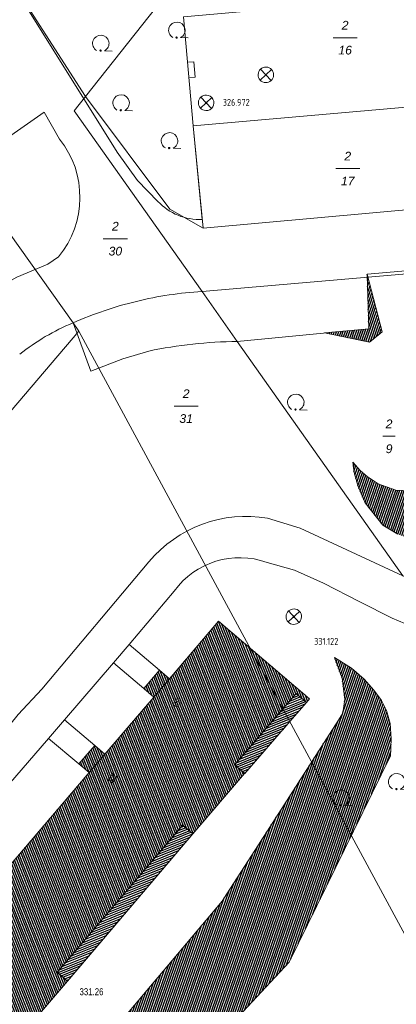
# Model space of a CAD drawing. Header units: metres. Extents: x 345144 to 348639, y 5629211 to 5635235.
# Tile 948 of 1056: x 347709 to 347745, y 5630982 to 5631077. Entities that reach past the tile are written whole.
import ezdxf
from ezdxf.enums import TextEntityAlignment as Align

# ---------------------------------------------------------------- set-up
doc = ezdxf.new("R2010")
doc.units = ezdxf.units.M
doc.header["$MEASUREMENT"] = 0
doc.linetypes.add('4_4', pattern=[1.4, 0.7, -0.7])
for name, color, linetype in [('011 Gebäude', 7, 'Continuous'), ('028 Geländeform', 7, 'Continuous'), ('028 Geländeform Ausg.', 7, 'Continuous'), ('065-066 Ver_Entsorgung', 7, 'Continuous'), ('065-066 Ver_Entsorgung Ausg.', 7, 'Continuous'), ('081-083 Topographie', 7, 'Continuous'), ('AX Flurstück', 7, 'Continuous'), ('AX Gebäude', 7, 'Continuous'), ('Definitionslinie', 7, 'Continuous'), ('Präsentationsobjekt -Text (punktförmig)', 7, 'Continuous')]:
    doc.layers.add(name, color=color, linetype=linetype)
doc.styles.add('ARIAL', font='arial.ttf', dxfattribs={"height": 1})
doc.styles.add('ARIALIT', font='ariali.ttf', dxfattribs={"height": 1})
doc.styles.add('DIN-6776-IT', font='txt', dxfattribs={"height": 1})
pattern_1 = [(201.882352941, (0, 0), (0.074540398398, -0.185590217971), [])]
pattern_2 = [(250.9552151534, (0, 0), (0.1890527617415, -0.065261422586), [])]
pattern_3 = [(111.5294117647, (0, 0), (-0.186045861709, -0.07339575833), [])]

# ---------------------------------------------------------------- blocks, each defined once
blk = doc.blocks.new('alk_3504_nrw')
at = {"color": 134, "lineweight": 5, "true_color": 0x00b2b2, "flags": 128}
for points in [[(-0.729333, -0.684), (-0.707333, -0.707333), (0.707333, 0.707333)], [(-0.707333, 0.707333), (0.707333, -0.707333)]]:
    blk.add_lwpolyline(points, dxfattribs=at)
at = {"color": 134, "lineweight": 5, "true_color": 0x00b2b2}
for start, end in [(90, -90), (-90, 90)]:
    blk.add_arc((0, 0), 1, start, end, dxfattribs=at)
blk = doc.blocks.new('alk_043x_nrw')
h = blk.add_hatch(color=7)
edge = h.paths.add_edge_path(flags=0)
edge.add_arc((0, 0), 1, 180, 360, ccw=False)
edge.add_arc((0, 0), 1, 0, 180, ccw=False)
blk = doc.blocks.new('alk_7100_nrwx2')
at = {"true_color": 0x2e2e2e}
h = blk.add_hatch(color=250, dxfattribs=at)
edge = h.paths.add_edge_path(flags=0)
edge.add_arc((0.024073, -0.597267), 0.057254, 180, 360, ccw=False)
edge.add_arc((0.024073, -0.597267), 0.057255, 0, 180, ccw=False)
at = {"color": 250, "lineweight": 5, "true_color": 0x2e2e2e, "flags": 128}
blk.add_lwpolyline([(0.349382, -0.597267), (1, -0.597267)], dxfattribs=at)
at = {"color": 250, "lineweight": 5, "true_color": 0x2e2e2e}
for centre, radius, start, end in [((0.024073, 0.012362), 0.690995, -61.91481688, -118.08518312), ((0.024073, -0.597267), 0.057255, 0, 180), ((0.024073, -0.597267), 0.057254, 180, 0)]:
    blk.add_arc(centre, radius, start, end, dxfattribs=at)
blk = doc.blocks.new('swc_strasseneinlauf')
at = {"color": 7, "lineweight": 5, "flags": 128}
blk.add_lwpolyline([(-1, 0), (-1, -0.666667), (1, -0.666667), (1, 0)], dxfattribs=at)

msp = doc.modelspace()

# ---------------------------------------------------------------- hatches: boundary and pattern name
at = {"layer": '011 Gebäude', "true_color": 0x8f8f8f}
h = msp.add_hatch(dxfattribs=at)
h.set_pattern_fill('_USER', color=252, scale=0.2, angle=201.88235294, style=0, pattern_type=0)
h.set_pattern_definition(pattern_1)
h.paths.add_polyline_path([(347736.351, 5631010.701), (347734.74, 5631008.846), (347734.74, 5631008.846), (347730.38, 5631003.826), (347730.38, 5631003.826), (347729.402, 5631004.673), (347729.402, 5631004.673), (347734.079, 5631010.07), (347734.079, 5631010.07), (347735.367, 5631011.556), (347735.367, 5631011.556)], flags=0)
h = msp.add_hatch(dxfattribs=at)
h.set_pattern_fill('_USER', color=252, scale=0.2, angle=201.88235294, style=0, pattern_type=0)
h.set_pattern_definition(pattern_1)
h.paths.add_polyline_path([(347713.216, 5630983.754), (347712.234, 5630984.59), (347712.234, 5630984.59), (347724.367, 5630998.837), (347724.367, 5630998.837), (347725.353, 5630997.993), (347725.353, 5630997.993)], flags=0)
at = {"layer": '028 Geländeform', "true_color": 0xb27500}
h = msp.add_hatch(dxfattribs=at)
h.set_pattern_fill('_USER', color=44, scale=0.2, angle=250.95521515, style=0, pattern_type=0)
h.set_pattern_definition(pattern_2)
h.paths.add_polyline_path([(347738.112, 5631046.436), (347742.385, 5631046.82), (347742.385, 5631046.82), (347742.222, 5631052.129), (347742.222, 5631052.129), (347743.664, 5631046.531), (347743.664, 5631046.531), (347742.457, 5631045.53), (347742.457, 5631045.53)], flags=0)
h = msp.add_hatch(dxfattribs=at)
h.set_pattern_fill('_USER', color=44, scale=0.2, angle=250.95521515, style=0, pattern_type=0)
h.set_pattern_definition(pattern_2)
h.paths.add_polyline_path([(347797.562, 5631030.323), (347753.244, 5631026.253), (347753.244, 5631026.253), (347750.996, 5631026.102), (347750.996, 5631026.102), (347748.496, 5631026.194), (347748.496, 5631026.194), (347746.346, 5631026.577), (347746.346, 5631026.577), (347745.206, 5631026.976), (347745.206, 5631026.976), (347743.746, 5631027.857), (347743.746, 5631027.857), (347742.032, 5631030.004), (347742.032, 5631030.004), (347741.341, 5631031.585), (347741.341, 5631031.585), (347740.962, 5631032.936), (347740.962, 5631032.936), (347740.84, 5631033.94), (347740.84, 5631033.94), (347741.56, 5631033.127), (347741.56, 5631033.127), (347742.231, 5631032.551), (347742.231, 5631032.551), (347743.296, 5631031.847), (347743.296, 5631031.847), (347743.633, 5631031.726), (347743.633, 5631031.726), (347744.997, 5631031.239), (347744.997, 5631031.239), (347745.7, 5631031.2), (347745.7, 5631031.2), (347746.096, 5631031.176), (347746.096, 5631031.176), (347748.267, 5631031.338), (347748.267, 5631031.338), (347749.031, 5631031.395), (347749.031, 5631031.395), (347751.21, 5631031.581), (347751.21, 5631031.581), (347786.039, 5631034.553), (347786.039, 5631034.553), (347792.53, 5631035.234), (347792.53, 5631035.234), (347793.851, 5631036.924), (347793.851, 5631036.924), (347795.64, 5631034.327), (347795.64, 5631034.327), (347795.99, 5631033.817), (347795.99, 5631033.817), (347797.27, 5631033.655), (347797.27, 5631033.655), (347800.665, 5631035.842), (347800.665, 5631035.842)], flags=0)
h = msp.add_hatch(dxfattribs=at)
h.set_pattern_fill('_USER', color=44, scale=0.2, angle=250.95521515, style=0, pattern_type=0)
h.set_pattern_definition(pattern_2)
h.paths.add_polyline_path([(347717.286, 5630978.551), (347725.263, 5630987.994), (347725.263, 5630987.994), (347728.193, 5630991.464), (347728.193, 5630991.464), (347728.659, 5630992.188), (347728.659, 5630992.188), (347731.707, 5630996.936), (347731.707, 5630996.936), (347739.436, 5631008.976), (347739.436, 5631008.976), (347739.875, 5631009.66), (347739.875, 5631009.66), (347740.066, 5631011.022), (347740.066, 5631011.022), (347739.794, 5631013.056), (347739.794, 5631013.056), (347739.052, 5631015.029), (347739.052, 5631015.029), (347740.72, 5631014.008), (347740.72, 5631014.008), (347741.944, 5631012.942), (347741.944, 5631012.942), (347742.859, 5631011.887), (347742.859, 5631011.887), (347743.614, 5631010.882), (347743.614, 5631010.882), (347744.083, 5631009.924), (347744.083, 5631009.924), (347744.462, 5631008.668), (347744.462, 5631008.668), (347744.557, 5631007.173), (347744.557, 5631007.173), (347744.487, 5631005.545), (347744.487, 5631005.545), (347734.681, 5630985.589), (347734.681, 5630985.589), (347718.519, 5630968.269), (347718.519, 5630968.269), (347711.945, 5630964.732), (347711.945, 5630964.732), (347706.686, 5630964.912), (347706.686, 5630964.912), (347706.506, 5630964.918), (347706.506, 5630964.918), (347706.557, 5630964.984), (347706.557, 5630964.984), (347706.741, 5630965.221), (347706.741, 5630965.221), (347708.649, 5630967.659), (347708.649, 5630967.659), (347713.285, 5630973.614), (347713.285, 5630973.614)], flags=0)
at = {"layer": 'AX Gebäude', "true_color": 0x4f4f4f}
h = msp.add_hatch(dxfattribs=at)
h.set_pattern_fill('_USER', color=251, scale=0.2, angle=111.52941176, style=0, pattern_type=0)
h.set_pattern_definition(pattern_3)
h.paths.add_polyline_path([(347705.957, 5630992.959), (347715.336, 5631003.915), (347716.858, 5631005.695), (347721.571, 5631011.207), (347723.095, 5631012.989), (347727.855, 5631018.556), (347736.646, 5631011.044), (347736.355, 5631010.705), (347735.343, 5631011.571), (347729.421, 5631004.653), (347730.372, 5631003.839), (347725.365, 5630997.984), (347724.375, 5630998.83), (347712.227, 5630984.598), (347713.222, 5630983.749), (347708.215, 5630977.877), (347707.294, 5630978.662), (347701.272, 5630971.598), (347702.224, 5630970.786), (347701.976, 5630970.495), (347693.176, 5630978.027), (347698.071, 5630983.745), (347699.579, 5630985.507), (347704.419, 5630991.162)], flags=0)
h = msp.add_hatch(dxfattribs=at)
h.set_pattern_fill('_USER', color=251, scale=0.2, angle=111.52941176, style=0, pattern_type=0)
h.set_pattern_definition(pattern_3)
h.paths.add_polyline_path([(347721.571, 5631011.207), (347720.604, 5631012.034), (347722.128, 5631013.816), (347723.095, 5631012.989)], flags=0)
h = msp.add_hatch(dxfattribs=at)
h.set_pattern_fill('_USER', color=251, scale=0.2, angle=111.52941176, style=0, pattern_type=0)
h.set_pattern_definition(pattern_3)
h.paths.add_polyline_path([(347715.336, 5631003.915), (347714.339, 5631004.767), (347715.861, 5631006.547), (347716.858, 5631005.695)], flags=0)

# ---------------------------------------------------------------- linework, layer by layer
at = {"layer": '011 Gebäude', "color": 251, "linetype": 'Continuous', "lineweight": 13, "true_color": 0x4f4f4f, "flags": 128}
for points in [[(347736.351, 5631010.701), (347734.74, 5631008.846), (347734.74, 5631008.846), (347730.38, 5631003.826), (347730.38, 5631003.826), (347729.402, 5631004.673), (347729.402, 5631004.673), (347734.079, 5631010.07), (347734.079, 5631010.07), (347735.367, 5631011.556), (347735.367, 5631011.556), (347736.351, 5631010.701)], [(347713.216, 5630983.754), (347712.234, 5630984.59), (347712.234, 5630984.59), (347724.367, 5630998.837), (347724.367, 5630998.837), (347725.353, 5630997.993), (347725.353, 5630997.993), (347713.216, 5630983.754)]]:
    msp.add_lwpolyline(points, dxfattribs=at)
at = {"layer": '081-083 Topographie', "color": 7, "linetype": 'Continuous', "lineweight": 5, "flags": 128}
for points in [[(347726.273, 5631057.413), (347725.398, 5631066.457), (347725.398, 5631066.457), (347724.441, 5631077.001), (347724.441, 5631077.001), (347734.694, 5631077.926), (347734.694, 5631077.926), (347733.727, 5631088.394), (347733.727, 5631088.394), (347738.696, 5631088.836), (347738.696, 5631088.836), (347738.268, 5631093.765), (347738.268, 5631093.765), (347748.201, 5631094.593), (347748.201, 5631094.593), (347747.215, 5631105.2), (347747.215, 5631105.2), (347752.113, 5631105.525), (347752.113, 5631105.525), (347751.829, 5631110.425), (347751.829, 5631110.425), (347786.839, 5631113.262), (347786.839, 5631113.262), (347787.318, 5631108.38)], [(347705.972, 5631083.208), (347718.051, 5631063.919), (347718.051, 5631063.919), (347720.015, 5631061.172), (347720.015, 5631061.172), (347721.974, 5631059.159)], [(347712.471, 5631065.181), (347710.962, 5631067.775), (347710.962, 5631067.775), (347707.76, 5631065.543), (347707.76, 5631065.543), (347697.619, 5631081.342)], [(347642.087, 5630975.894), (347642.918, 5630976.53), (347642.918, 5630976.53), (347648.728, 5630983.746), (347648.728, 5630983.746), (347697.841, 5631041.567), (347697.841, 5631041.567), (347703.45, 5631048.324), (347703.45, 5631048.324), (347704.644, 5631049.367), (347704.644, 5631049.367), (347706.457, 5631050.773), (347706.457, 5631050.773), (347707.468, 5631051.331), (347707.468, 5631051.331), (347708.342, 5631051.814), (347708.342, 5631051.814), (347711.316, 5631053.081), (347711.316, 5631053.081), (347712.352, 5631053.795)], [(347742.222, 5631052.129), (347751.547, 5631052.933), (347751.547, 5631052.933), (347752.009, 5631047.566)], [(347713.776, 5631047.406), (347715.504, 5631042.748), (347715.504, 5631042.748), (347718.597, 5631043.918), (347718.597, 5631043.918), (347721.1, 5631044.681)], [(347729.654, 5631045.6), (347737.996, 5631046.424), (347737.996, 5631046.424), (347738.112, 5631046.436)], [(347755.478, 5631019.952), (347754.001, 5631020.031), (347754.001, 5631020.031), (347751.502, 5631020.464), (347751.502, 5631020.464), (347748.953, 5631021.433), (347748.953, 5631021.433), (347745.684, 5631022.935), (347745.684, 5631022.935), (347735.737, 5631027.56), (347735.737, 5631027.56), (347732.597, 5631028.508)], [(347721.104, 5631024.289), (347710.747, 5631011.971), (347710.747, 5631011.971), (347708.448, 5631009.544), (347708.448, 5631009.544), (347706.841, 5631007.526), (347706.841, 5631007.526), (347695.102, 5630993.568), (347695.102, 5630993.568), (347690.365, 5630987.992), (347690.365, 5630987.992), (347687.112, 5630984.874)], [(347732.539, 5631024.241), (347735.191, 5631023.487), (347735.191, 5631023.487), (347738.015, 5631022.232), (347738.015, 5631022.232), (347741.503, 5631020.426), (347741.503, 5631020.426), (347744.65, 5631018.859), (347744.65, 5631018.859), (347747.098, 5631017.812), (347747.098, 5631017.812), (347750.689, 5631016.702), (347750.689, 5631016.702), (347753.901, 5631016.105), (347753.901, 5631016.105), (347755.8, 5631016.062), (347755.8, 5631016.062), (347761.917, 5631016.566)], [(347687.892, 5630980.208), (347689.073, 5630981.335), (347689.073, 5630981.335), (347694.078, 5630987.157), (347694.078, 5630987.157), (347695.59, 5630988.917), (347695.59, 5630988.917), (347700.435, 5630994.573), (347700.435, 5630994.573), (347701.984, 5630996.355), (347701.984, 5630996.355), (347711.398, 5631007.221), (347711.398, 5631007.221), (347712.952, 5631009.008), (347712.952, 5631009.008), (347717.687, 5631014.518), (347717.687, 5631014.518), (347719.2, 5631016.313), (347719.2, 5631016.313), (347723.552, 5631021.47)], [(347719.2, 5631016.313), (347722.126, 5631013.816)], [(347717.687, 5631014.518), (347720.604, 5631012.032)], [(347712.952, 5631009.008), (347715.86, 5631006.546)], [(347711.398, 5631007.221), (347714.339, 5631004.767)]]:
    msp.add_lwpolyline(points, dxfattribs=at)
at = {"layer": '081-083 Topographie', "color": 7, "linetype": 'Continuous', "lineweight": 5}
for centre, radius, start, end in [((347705.395, 5631059.561), 9.035851, -39.65212672, 38.45779839), ((347726.022, 5631062.961), 5.553513, -136.79492364, -87.40961772), ((347721.555, 5631028.303), 20.626292, 112.15681796, 128.84808646), ((347729.882, 5631003.216), 42.384782, 90.30821328, 101.95814009), ((347730.5, 5631016.455), 12.23406, 80.13038146, 140.1800369), ((347729.9, 5631016.838), 7.858278, 70.3800129, 143.88256933)]:
    msp.add_arc(centre, radius, start, end, dxfattribs=at)
at = {"layer": 'AX Flurstück', "color": 8, "linetype": 'Continuous', "lineweight": 13, "true_color": 0x808080, "flags": 128}
for points in [[(347680.29, 5631097.549), (347711.918, 5631119.201), (347717.984, 5631123.559), (347722.991, 5631127.339), (347753.837, 5631148.628), (347754.985, 5631119.783), (347746.955, 5631110.03), (347734.073, 5631093.415), (347714.956, 5631069.293), (347698.992, 5631094.088), (347682.079, 5631094.544), (347680.29, 5631097.549)], [(347734.073, 5631093.415), (347788.292, 5631097.937), (347788.675, 5631092.693), (347793.633, 5631093.078), (347795.405, 5631069.767), (347795.185, 5631066.832), (347792.949, 5631063.345), (347790.222, 5631062.091), (347753.843, 5631059.06), (347752.998, 5631068.87), (347725.398, 5631066.457), (347726.356, 5631056.552), (347723.124, 5631058.393), (347714.956, 5631069.293), (347734.073, 5631093.415)], [(347698.992, 5631094.088), (347714.956, 5631069.293), (347713.889, 5631067.915)], [(347788.599, 5631055.811), (347726.258, 5631050.442), (347713.889, 5631067.915), (347714.956, 5631069.293), (347723.124, 5631058.393), (347726.356, 5631056.552), (347753.843, 5631059.06)], [(347725.398, 5631066.457), (347752.998, 5631068.87), (347753.843, 5631059.06), (347726.356, 5631056.552), (347725.398, 5631066.457)], [(347713.889, 5631067.915), (347726.258, 5631050.442), (347726.258, 5631050.442), (347725.85704, 5631050.418209), (347725.456703, 5631050.385446), (347725.056064, 5631050.352659), (347724.656249, 5631050.310903), (347724.256233, 5631050.269126), (347723.857244, 5631050.218392), (347723.458155, 5631050.167645), (347723.060293, 5631050.107963), (347722.662431, 5631050.04828), (347722.265997, 5631049.979692), (347721.869663, 5631049.911121), (347721.474956, 5631049.833684), (347721.080447, 5631049.756285), (347720.687762, 5631049.670068), (347720.295372, 5631049.583915), (347719.905, 5631049.489), (347719.905, 5631049.489), (347719.511553, 5631049.394094), (347719.120364, 5631049.290274), (347718.728871, 5631049.186374), (347718.339843, 5631049.073599), (347717.950614, 5631048.960766), (347717.564052, 5631048.839108), (347717.177391, 5631048.717418), (347716.793598, 5631048.586961), (347716.409806, 5631048.456504), (347716.029081, 5631048.317348), (347715.648455, 5631048.178227), (347715.271091, 5631048.030484), (347714.893922, 5631047.882817), (347714.520208, 5631047.726612), (347714.146783, 5631047.570528), (347713.777, 5631047.406), (347713.777, 5631047.406), (347706.525, 5631057.578)], [(347639.098, 5630978.232), (347668.806, 5631013.169), (347675.941, 5631021.886), (347706.525, 5631057.578), (347713.777, 5631047.406), (347714.335, 5631046.613), (347678.682, 5631004.783), (347658.601, 5630981.172)], [(347726.258, 5631050.442), (347788.599, 5631055.811), (347791.486, 5631055.408), (347793.882, 5631053.697), (347795.15, 5631051.338), (347795.756, 5631047.211), (347797.657, 5631041.688), (347800.189, 5631037.451), (347802.973, 5631034.234), (347806.002, 5631031.59), (347810.286, 5631029.129), (347808.873, 5631027.829), (347802.756, 5631025.421), (347797.399, 5631029.794), (347752.113, 5631025.48), (347752.241, 5631024.636), (347756.357, 5631021.188), (347756.489, 5631020.418), (347755.658, 5631020.328), (347751.513, 5631020.766), (347745.685, 5631022.935), (347729.654, 5631045.601), (347726.258, 5631050.442)], [(347748.929, 5630982.587), (347714.335, 5631046.613), (347713.777, 5631047.406), (347713.777, 5631047.406), (347714.146783, 5631047.570528), (347714.520208, 5631047.726612), (347714.893922, 5631047.882817), (347715.271091, 5631048.030484), (347715.648455, 5631048.178227), (347716.029081, 5631048.317348), (347716.409806, 5631048.456504), (347716.793598, 5631048.586961), (347717.177391, 5631048.717418), (347717.564052, 5631048.839108), (347717.950614, 5631048.960766), (347718.339843, 5631049.073599), (347718.728871, 5631049.186374), (347719.120364, 5631049.290274), (347719.511553, 5631049.394094), (347719.905, 5631049.489), (347719.905, 5631049.489), (347720.295372, 5631049.583915), (347720.687762, 5631049.670068), (347721.080447, 5631049.756285), (347721.474956, 5631049.833684), (347721.869663, 5631049.911121), (347722.265997, 5631049.979692), (347722.662431, 5631050.04828), (347723.060293, 5631050.107963), (347723.458155, 5631050.167645), (347723.857244, 5631050.218392), (347724.256233, 5631050.269126), (347724.656249, 5631050.310903), (347725.056064, 5631050.352659), (347725.456703, 5631050.385446), (347725.85704, 5631050.418209), (347726.258, 5631050.442)], [(347726.258, 5631050.442), (347729.654, 5631045.601), (347745.685, 5631022.935)], [(347678.682, 5631004.783), (347714.335, 5631046.613), (347748.929, 5630982.587), (347710.027, 5630952.895), (347680.149, 5630977.825), (347658.601, 5630981.172), (347678.682, 5631004.783)]]:
    msp.add_lwpolyline(points, dxfattribs=at)
at = {"layer": 'AX Gebäude', "color": 7, "linetype": 'Continuous', "lineweight": 5, "flags": 128}
for points in [[(347705.957, 5630992.959), (347715.336, 5631003.915), (347716.858, 5631005.695), (347721.571, 5631011.207), (347723.095, 5631012.989), (347727.855, 5631018.556), (347736.646, 5631011.044), (347736.355, 5631010.705), (347735.343, 5631011.571), (347729.421, 5631004.653), (347730.372, 5631003.839), (347725.365, 5630997.984), (347724.375, 5630998.83), (347712.227, 5630984.598), (347713.222, 5630983.749), (347708.215, 5630977.877)], [(347721.571, 5631011.207), (347720.604, 5631012.034), (347722.128, 5631013.816), (347723.095, 5631012.989), (347721.571, 5631011.207)], [(347715.336, 5631003.915), (347714.339, 5631004.767), (347715.861, 5631006.547), (347716.858, 5631005.695), (347715.336, 5631003.915)]]:
    msp.add_lwpolyline(points, dxfattribs=at)
at = {"layer": 'Definitionslinie', "color": 7, "linetype": 'Continuous', "lineweight": 5, "flags": 128}
for points in [[(347705.972, 5631083.208), (347718.051, 5631063.919)], [(347724.441, 5631077.001), (347725.398, 5631066.457)], [(347707.76, 5631065.543), (347710.962, 5631067.775)], [(347710.962, 5631067.775), (347712.471, 5631065.181)], [(347725.398, 5631066.457), (347726.273, 5631057.413)], [(347718.051, 5631063.919), (347720.015, 5631061.172)], [(347720.015, 5631061.172), (347721.974, 5631059.159)], [(347708.342, 5631051.814), (347711.316, 5631053.081)], [(347711.316, 5631053.081), (347712.352, 5631053.795)], [(347742.222, 5631052.129), (347751.547, 5631052.933)], [(347713.776, 5631047.406), (347715.504, 5631042.748)], [(347729.654, 5631045.6), (347737.996, 5631046.424)], [(347737.996, 5631046.424), (347738.112, 5631046.436)], [(347718.597, 5631043.918), (347721.1, 5631044.681)], [(347715.504, 5631042.748), (347718.597, 5631043.918)], [(347732.597, 5631028.508), (347735.737, 5631027.56)], [(347735.737, 5631027.56), (347745.684, 5631022.935)], [(347710.747, 5631011.971), (347721.104, 5631024.289)], [(347732.539, 5631024.241), (347735.191, 5631023.487)], [(347735.191, 5631023.487), (347738.015, 5631022.232)], [(347738.015, 5631022.232), (347741.503, 5631020.426)], [(347719.2, 5631016.313), (347723.552, 5631021.47)], [(347741.503, 5631020.426), (347744.65, 5631018.859)], [(347744.65, 5631018.859), (347747.098, 5631017.812)], [(347717.687, 5631014.518), (347719.2, 5631016.313)], [(347719.2, 5631016.313), (347722.126, 5631013.816)], [(347712.952, 5631009.008), (347717.687, 5631014.518)], [(347717.687, 5631014.518), (347720.604, 5631012.032)], [(347708.448, 5631009.544), (347710.747, 5631011.971)], [(347711.398, 5631007.221), (347712.952, 5631009.008)], [(347712.952, 5631009.008), (347715.86, 5631006.546)], [(347701.984, 5630996.355), (347711.398, 5631007.221)], [(347711.398, 5631007.221), (347714.339, 5631004.767)]]:
    msp.add_lwpolyline(points, dxfattribs=at)
at = {"layer": 'Definitionslinie', "color": 44, "linetype": 'Continuous', "lineweight": 5, "true_color": 0xb27500, "flags": 128}
for points in [[(347742.222, 5631052.129), (347743.664, 5631046.531)], [(347742.222, 5631052.129), (347742.385, 5631046.82)], [(347738.112, 5631046.436), (347742.385, 5631046.82)], [(347738.112, 5631046.436), (347742.457, 5631045.53)], [(347742.457, 5631045.53), (347743.664, 5631046.531)], [(347740.84, 5631033.94), (347740.962, 5631032.936)], [(347740.84, 5631033.94), (347741.56, 5631033.127)], [(347740.962, 5631032.936), (347741.341, 5631031.585)], [(347741.56, 5631033.127), (347742.231, 5631032.551)], [(347742.231, 5631032.551), (347743.296, 5631031.847)], [(347741.341, 5631031.585), (347742.032, 5631030.004)], [(347743.296, 5631031.847), (347743.633, 5631031.726)], [(347743.633, 5631031.726), (347744.997, 5631031.239)], [(347744.997, 5631031.239), (347745.7, 5631031.2)], [(347742.032, 5631030.004), (347743.746, 5631027.857)], [(347743.746, 5631027.857), (347745.206, 5631026.976)], [(347739.052, 5631015.029), (347740.72, 5631014.008)], [(347739.052, 5631015.029), (347739.794, 5631013.056)], [(347740.72, 5631014.008), (347741.944, 5631012.942)], [(347739.794, 5631013.056), (347740.066, 5631011.022)], [(347741.944, 5631012.942), (347742.859, 5631011.887)], [(347739.875, 5631009.66), (347740.066, 5631011.022)], [(347742.859, 5631011.887), (347743.614, 5631010.882)], [(347743.614, 5631010.882), (347744.083, 5631009.924)], [(347739.436, 5631008.976), (347739.875, 5631009.66)], [(347744.083, 5631009.924), (347744.462, 5631008.668)], [(347731.707, 5630996.936), (347739.436, 5631008.976)], [(347744.462, 5631008.668), (347744.557, 5631007.173)], [(347744.487, 5631005.545), (347744.557, 5631007.173)], [(347734.681, 5630985.589), (347744.487, 5631005.545)], [(347728.659, 5630992.188), (347731.707, 5630996.936)], [(347728.193, 5630991.464), (347728.659, 5630992.188)], [(347725.263, 5630987.994), (347728.193, 5630991.464)], [(347717.286, 5630978.551), (347725.263, 5630987.994)], [(347718.519, 5630968.269), (347734.681, 5630985.589)]]:
    msp.add_lwpolyline(points, dxfattribs=at)
at = {"layer": 'Definitionslinie', "color": 250, "linetype": '4_4', "lineweight": 5, "true_color": 0x2e2e2e, "flags": 128}
for points in [[(347730.38, 5631003.826), (347734.74, 5631008.846), (347734.74, 5631008.846), (347736.351, 5631010.701)], [(347713.216, 5630983.754), (347725.353, 5630997.993)]]:
    msp.add_lwpolyline(points, dxfattribs=at)
at = {"layer": 'Definitionslinie', "color": 7, "linetype": 'Continuous', "lineweight": 5}
for centre, radius, start, end in [((347705.395, 5631059.561), 9.03627, -39.65212672, 38.45779839), ((347726.022, 5631062.961), 5.553513, -136.79492364, -87.40961772), ((347721.555, 5631028.303), 20.626292, 112.15681796, 128.84808646), ((347729.882, 5631003.216), 42.384782, 90.30821328, 101.95814009), ((347730.5, 5631016.455), 12.233412, 80.13038146, 140.1800369), ((347729.9, 5631016.838), 7.858278, 70.3800129, 143.88256933)]:
    msp.add_arc(centre, radius, start, end, dxfattribs=at)
at = {"layer": 'Präsentationsobjekt -Text (punktförmig)', "color": 251, "linetype": 'Continuous', "lineweight": 13, "true_color": 0x5e5e5e, "flags": 128}
for points in [[(347738.9218, 5631074.99152), (347741.2642, 5631074.99152)], [(347739.1778, 5631062.33252), (347741.5202, 5631062.33252)], [(347716.6898, 5631055.55052), (347719.0322, 5631055.55052)], [(347723.5408, 5631039.35552), (347725.8832, 5631039.35552)], [(347743.7458, 5631036.43752), (347744.9482, 5631036.43752)]]:
    msp.add_lwpolyline(points, dxfattribs=at)

# ---------------------------------------------------------------- block references
at = {"layer": '028 Geländeform', "xscale": 0.125, "yscale": 0.125}
for p, rotation in [((347726.644, 5631068.693), -2.325463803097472), ((347735.126, 5631018.993), -2.326036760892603)]:
    msp.add_blockref('alk_043x_nrw', p, dxfattribs=dict(at, rotation=rotation))
at = {"layer": '065-066 Ver_Entsorgung', "xscale": 0.75, "yscale": 0.75}
for p, rotation in [((347732.425, 5631071.399), -2.326036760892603), ((347726.644, 5631068.693), -2.325463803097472), ((347735.126, 5631018.993), -2.326036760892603)]:
    msp.add_blockref('alk_3504_nrw', p, dxfattribs=dict(at, rotation=rotation))
at = {"layer": '065-066 Ver_Entsorgung Ausg.', "xscale": 0.75, "yscale": 0.75, "rotation": 94.79827362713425}
msp.add_blockref('swc_strasseneinlauf', (347725.015, 5631071.872), dxfattribs=at)
at = {"layer": '081-083 Topographie', "xscale": 1.15275, "yscale": 1.15275}
for p, rotation in [((347723.785, 5631075.697), -2.326036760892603), ((347716.427, 5631074.427), -2.326094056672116), ((347718.389, 5631068.664), -2.326036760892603), ((347723.072, 5631064.997), -2.326094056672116), ((347735.294, 5631039.715), -2.325463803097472), ((347745.053, 5631003.002), -2.325463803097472), ((347739.684, 5631001.43), -2.326036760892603)]:
    msp.add_blockref('alk_7100_nrwx2', p, dxfattribs=dict(at, rotation=rotation))

# ---------------------------------------------------------------- texts
at = {"layer": '028 Geländeform Ausg.', "color": 44, "true_color": 0xb27500, "style": 'ARIAL', "width": 0.8}
msp.add_text('331.26', height=0.6761367, dxfattribs=at).set_placement((347714.395, 5630982.381))
at = {"layer": '065-066 Ver_Entsorgung Ausg.', "color": 134, "true_color": 0x00b2b2, "style": 'DIN-6776-IT', "width": 0.8}
for s, p in [('326.972', (347728.252, 5631068.397)), ('331.122', (347737.093, 5631016.264))]:
    msp.add_text(s, height=0.6762, dxfattribs=at).set_placement(p)
at = {"layer": 'Präsentationsobjekt -Text (punktförmig)', "color": 8, "true_color": 0x808080, "style": 'ARIALIT'}
for s, p in [('2', (347740.093, 5631076.19488)), ('16', (347740.093, 5631073.78816)), ('2', (347740.349, 5631063.53588)), ('17', (347740.349, 5631061.12916)), ('2', (347717.861, 5631056.75388)), ('30', (347717.861, 5631054.34716)), ('2', (347724.712, 5631040.55888)), ('31', (347724.712, 5631038.15216)), ('2', (347744.347, 5631037.64088)), ('9', (347744.347, 5631035.23416))]:
    msp.add_text(s, height=0.8421, dxfattribs=at).set_placement(p, align=Align.MIDDLE_CENTER)
at = {"layer": 'Präsentationsobjekt -Text (punktförmig)', "color": 7, "style": 'ARIAL'}
for s, rotation, p in [('30', -127.95208111, (347723.631, 5631010.86)), ('28', -127.95208113, (347717.358, 5631003.541))]:
    msp.add_text(s, height=0.5894702, rotation=rotation, dxfattribs=at).set_placement(p, align=Align.CENTER)

doc.saveas('drawing.dxf')
